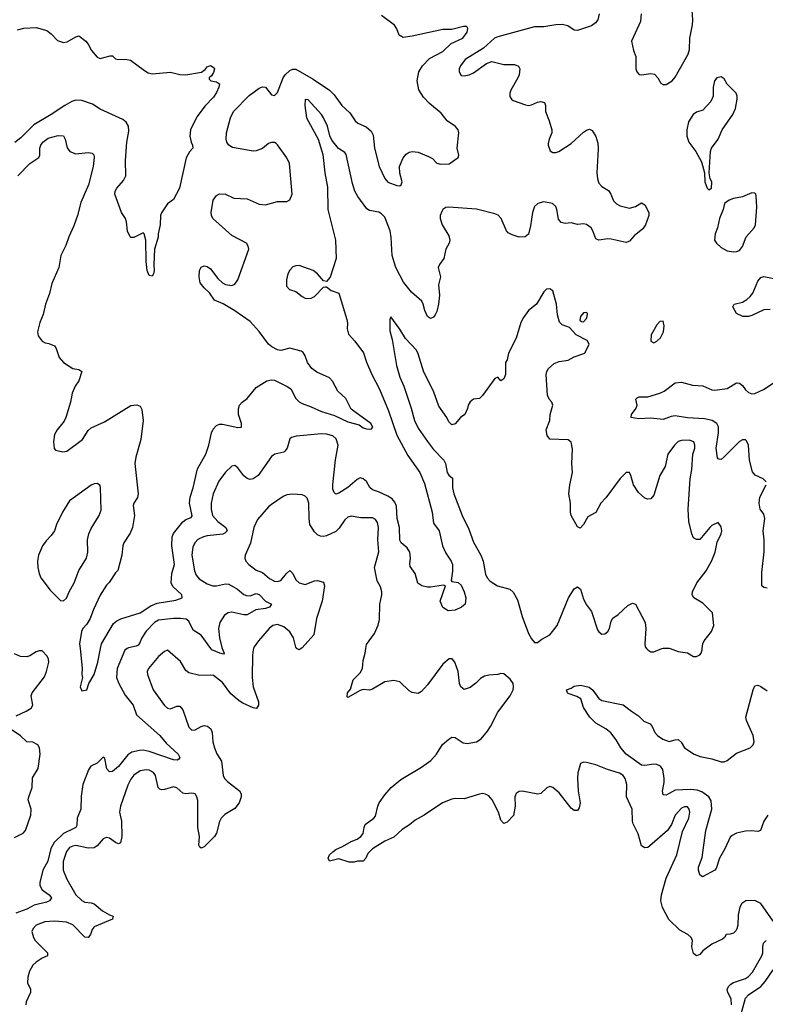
# Model space of a CAD drawing. Header units: inches. Extents: x 1603819 to 1745079, y 385938 to 533966.
# Tile 381 of 561: x 1692923 to 1697799, y 467674 to 474111. Entities that reach past the tile are written whole.
import ezdxf

# ---------------------------------------------------------------- set-up
doc = ezdxf.new("R2010")
doc.units = ezdxf.units.IN
doc.header["$MEASUREMENT"] = 0
doc.layers.add('B6496', color=7, linetype='Continuous')
doc.layers.add('B6497', color=7, linetype='Continuous')

msp = doc.modelspace()

# ---------------------------------------------------------------- linework, layer by layer
at = {"layer": 'B6496', "color": 5}
for points, elevation in [([(1692899.6, 469560.4), (1692966.6, 469590), (1692999.3, 469610), (1693009.4, 469630), (1692998, 469690), (1693004.7, 469710), (1693085.2, 469814.8), (1693099.4, 469850), (1693112.8, 469910), (1693110.8, 469930.8), (1693102.4, 469950), (1693070, 469983.6), (1693050, 469984.7), (1693030, 469978), (1692990, 469951.3), (1692970, 469945.4), (1692928.2, 469948.2), (1692890, 469965.1)], 260), ([(1693626.6, 470000), (1693610.1, 469989.9), (1693560.2, 469870), (1693557.1, 469810), (1693571.8, 469770), (1693613.6, 469693.6), (1693664.6, 469630), (1693686.6, 469566.6), (1693840.2, 469430), (1693880.2, 469380.2), (1693959.5, 469310), (1693970, 469288), (1693964.5, 469275.5), (1693952, 469270), (1693930, 469271.5), (1693770, 469326.2), (1693730, 469334.1), (1693706.6, 469333.4), (1693657.4, 469322.6), (1693630, 469305), (1693570, 469228.7), (1693530, 469195.1), (1693510, 469192.7), (1693492.7, 469212.7), (1693479.7, 469279.7), (1693470, 469289.3), (1693430.5, 469250), (1693388.2, 469230), (1693372.4, 469207.6), (1693335.9, 469110), (1693324.8, 469035.2), (1693323.9, 468950), (1693299.7, 468890), (1693296.5, 468843.5), (1693290.2, 468830), (1693278, 468822), (1693210, 468789.3), (1693147.7, 468732.3), (1693127.3, 468692.7), (1693106.4, 468610), (1693074.3, 468550), (1693054.4, 468470), (1693055.5, 468450), (1693070, 468422.7), (1693116.9, 468390), (1693131.8, 468370), (1693117.6, 468350), (1693099.6, 468340.4), (1693017.7, 468322.3), (1692970, 468296.1), (1692898, 468270)], 260), ([(1694453, 470000), (1694449.1, 469990), (1694444.7, 469955.3), (1694442.9, 469810), (1694450.1, 469750), (1694484.7, 469650), (1694485.5, 469630), (1694471.8, 469608.2), (1694450, 469610.8), (1694382.6, 469642.6), (1694358.7, 469658.7), (1694304.4, 469704.4), (1694250, 469777.1), (1694190, 469823.1), (1694170, 469826.3), (1694102.2, 469822.2), (1694030, 469839.6), (1694010, 469856.2), (1693975.5, 469915.5), (1693890, 469987.8), (1693870, 469980.5), (1693830, 469948.5), (1693766, 469870), (1693757.4, 469850), (1693758.3, 469830), (1693796.2, 469730), (1693870, 469627.2), (1693890, 469608.9), (1693910, 469605.7), (1693950, 469623), (1693970, 469622), (1693990, 469599.1), (1694030, 469486.4), (1694050, 469466.3), (1694070, 469469.1), (1694110, 469490.2), (1694130, 469495.5), (1694151.6, 469491.6), (1694173.6, 469473.6), (1694182.7, 469450), (1694186.2, 469390), (1694196.2, 469350), (1694211.8, 469311.8), (1694243.7, 469263.7), (1694254.4, 469170), (1694263.6, 469150), (1694281.2, 469130), (1694360.9, 469070), (1694372.1, 469050), (1694372.3, 469030), (1694357.7, 468990), (1694330, 468954), (1694265.4, 468914.6), (1694241.3, 468890), (1694230.8, 468869.2), (1694210, 468791.6), (1694196.9, 468770), (1694130, 468704), (1694110, 468694.8), (1694101, 468701), (1694094.2, 468714.2), (1694098.1, 468770), (1694089, 468830), (1694087.1, 469007.1), (1694081.6, 469030), (1694070, 469048.7), (1694050, 469054.9), (1694010, 469050.6), (1693990, 469054.6), (1693950, 469089.8), (1693930, 469095.5), (1693870, 469078.8), (1693850, 469076.8), (1693840.7, 469080.7), (1693828.8, 469090), (1693811.2, 469170), (1693797.6, 469190), (1693770, 469204.6), (1693750, 469207.1), (1693710, 469199.4), (1693670, 469172.7), (1693650, 469145.7), (1693630, 469106.3), (1693581.9, 468970), (1693576.3, 468930), (1693589.2, 468870), (1693590.8, 468770.8), (1693583, 468730), (1693570, 468723.5), (1693550, 468730.9), (1693510, 468760.4), (1693490, 468763.9), (1693470, 468755.1), (1693428.9, 468710), (1693410, 468696.8), (1693370, 468694), (1693290, 468711.6), (1693270, 468708.4), (1693250, 468698), (1693230, 468673.5), (1693207.9, 468607.9), (1693206.9, 468550), (1693231.1, 468491.1), (1693291.3, 468390), (1693330, 468351.3), (1693350, 468342.2), (1693390, 468338), (1693409.4, 468329.4), (1693463.9, 468283.9), (1693510, 468257.7), (1693534.8, 468250), (1693530.7, 468230), (1693410, 468179.7), (1693396.7, 468163.3), (1693386.3, 468130), (1693370, 468109.7), (1693350, 468113.1), (1693270, 468192.3), (1693229.3, 468210.7), (1693150, 468217.2), (1693087.2, 468212.8), (1693030.4, 468190), (1693012, 468170), (1693001.7, 468150), (1693012.8, 468110), (1693025.3, 468090), (1693104.9, 468010), (1693105.5, 467990), (1693070, 467975.3), (1693030.3, 467950), (1693010.3, 467930), (1692986.5, 467890), (1692975.5, 467850), (1692974.7, 467814.7), (1692992.9, 467772.8), (1692993.8, 467750), (1692965.5, 467690), (1692963.1, 467670)], 280), ([(1693318.4, 470000), (1693332.1, 469872.1), (1693329.6, 469829.6), (1693333.2, 469810), (1693319, 469750), (1693330, 469722), (1693362, 469730), (1693376, 469770), (1693410, 469829.2), (1693434, 469910), (1693451.8, 470000)], 240), ([(1694247.7, 470000), (1694259.3, 469970), (1694256.5, 469963.5), (1694231.5, 469968.5), (1694180.3, 469990), (1694173.1, 470000)], 260), ([(1694762.9, 470000), (1694750, 469992.1), (1694737.6, 469997.6), (1694735.6, 470000)], 280), ([(1697850, 468217.4), (1697770, 468333.5), (1697730, 468352.8), (1697670.5, 468349.5), (1697646.4, 468333.6), (1697632.3, 468307.7), (1697621.8, 468258.2), (1697618.9, 468190), (1697613.7, 468166.3), (1697606, 468154), (1697590, 468139.5), (1697570, 468132.3), (1697542, 468130), (1697532, 468110), (1697519.9, 468100.1), (1697450, 468066.9), (1697390, 468022.6), (1697370, 467998.4), (1697350, 467989.6), (1697330, 468006.3), (1697319.2, 468050), (1697323, 468090), (1697313.3, 468110), (1697291.5, 468130), (1697239.2, 468159.2), (1697168, 468228), (1697127.4, 468307.4), (1697116.2, 468350), (1697120.7, 468390), (1697150, 468499.3), (1697220.6, 468650), (1697257.3, 468802.7), (1697298.5, 468890), (1697305.4, 468930), (1697300.5, 468950), (1697290, 468963.6), (1697284.4, 468964.4), (1697270, 468964.4), (1697250, 468955.3), (1697210.2, 468910), (1697186.5, 468850), (1697159.6, 468810), (1697044.6, 468710), (1697030, 468699.3), (1697010, 468696.1), (1696989, 468710), (1696968.4, 468788.4), (1696934.1, 468854.1), (1696929.8, 468870), (1696927.7, 468950), (1696891.1, 469030), (1696892.8, 469110), (1696883.5, 469150), (1696869.1, 469169.1), (1696845.1, 469185.1), (1696767.9, 469207.9), (1696690, 469238.9), (1696630, 469254.5), (1696610, 469256), (1696590, 469248.7), (1696573.5, 469186.5), (1696570.3, 469149.7), (1696576.1, 469070), (1696588.2, 468990), (1696581.6, 468958.4), (1696570, 468941.2), (1696550, 468941.2), (1696530, 468956), (1696450, 469055.6), (1696410, 469092), (1696390, 469098), (1696370, 469089.3), (1696330, 469052.3), (1696312.3, 469047.7), (1696210, 469067.3), (1696190, 469064.5), (1696170, 469052.7), (1696161.3, 469030), (1696163.1, 468970), (1696151.9, 468908.1), (1696110, 468864), (1696090, 468855.3), (1696070, 468878), (1696054, 468930), (1696012.4, 469010), (1695990, 469035.8), (1695970, 469047.4), (1695950, 469051.6), (1695930, 469048.1), (1695830, 469016.2), (1695770, 469019.5), (1695750, 469015.6), (1695687.7, 468990), (1695567.7, 468910), (1695510, 468876.9), (1695473.1, 468846.9), (1695424.1, 468815.9), (1695370, 468767.1), (1695310, 468739.7), (1695230.3, 468689.7), (1695199.9, 468660.1), (1695186, 468630), (1695170, 468608.7), (1695131.6, 468608.4), (1695110, 468602), (1695076.9, 468603.1), (1695010, 468624.5), (1694948.7, 468610), (1694940.9, 468630), (1694949.4, 468650), (1694970, 468670.5), (1694990, 468685.5), (1695034.9, 468705.1), (1695090, 468738), (1695130, 468753), (1695155.1, 468770), (1695169.5, 468790), (1695175.1, 468830), (1695182.7, 468850), (1695239, 468890), (1695250, 468904.7), (1695265.1, 468970), (1695274.5, 468990), (1695310, 469042), (1695352.3, 469090), (1695416.1, 469143.9), (1695550, 469223.7), (1695611.6, 469268.4), (1695649.7, 469310), (1695688.6, 469371.4), (1695730, 469407.7), (1695750, 469421), (1695770, 469417.3), (1695823.1, 469383.1), (1695850, 469377.6), (1695909.5, 469390), (1695939.8, 469410), (1695981.3, 469458.7), (1696002.2, 469490), (1696050, 469583), (1696129.7, 469690.3), (1696149.6, 469730), (1696153, 469750), (1696151.1, 469771.1), (1696130, 469799.3), (1696090, 469834), (1696070, 469837.2), (1696050.5, 469829.5), (1695990, 469826.3), (1695961.6, 469818.4), (1695936.5, 469803.5), (1695906.8, 469773.2), (1695870, 469745.6), (1695830, 469732.3), (1695808.2, 469748.2), (1695798.4, 469770), (1695789.5, 469850), (1695769.6, 469909.6), (1695752.1, 469932.1), (1695731.9, 469931.9), (1695690, 469898.3), (1695590, 469762.6), (1695550, 469717.6), (1695530, 469706), (1695490, 469711.3), (1695470, 469723.6), (1695410, 469781.3), (1695370, 469789.8), (1695310, 469781.4), (1695230, 469733.5), (1695210, 469727.8), (1695170, 469731.8), (1695150, 469726), (1695070, 469679.5), (1695064.4, 469684.4), (1695067.2, 469710), (1695085.9, 469734.1), (1695104.7, 469795.2), (1695150, 469840.5), (1695165.7, 469870), (1695170, 469922), (1695183.1, 469970), (1695186.8, 470000)], 280), ([(1697022.3, 470000), (1697030, 469990.8), (1697050, 469978.8), (1697070, 469978.8), (1697123, 470000)], 280), ([(1697177.7, 470000), (1697230, 469981), (1697290, 469971.3), (1697330, 469947.7), (1697350, 469947.7), (1697370, 469958.8), (1697379.3, 469970), (1697386, 469990), (1697386.9, 470000)], 280), ([(1697814.7, 468910), (1697789.1, 468870), (1697766.8, 468810), (1697750, 468802.4), (1697707.9, 468807.9), (1697670, 468806), (1697610, 468791.8), (1697582.6, 468777.4), (1697570, 468766), (1697534.4, 468690), (1697500.2, 468630), (1697478.5, 468561.5), (1697468.8, 468551.2), (1697388, 468508), (1697370, 468519), (1697362, 468550), (1697362.6, 468570), (1697386.3, 468633.7), (1697409.3, 468810), (1697448.6, 468948.6), (1697444.1, 469004.1), (1697429.9, 469029.9), (1697382.9, 469062.9), (1697352.8, 469072.8), (1697310, 469078.5), (1697210, 469074.1), (1697150, 469041), (1697130, 469042.7), (1697127.1, 469067.1), (1697137.2, 469122.8), (1697136.7, 469150), (1697128, 469208), (1697114, 469230), (1697090, 469241.2), (1697070, 469242.6), (1697010, 469234.9), (1696990, 469237), (1696889.9, 469309.9), (1696853.5, 469350), (1696823.2, 469403.2), (1696788.1, 469448.1), (1696755.5, 469475.5), (1696690, 469511.2), (1696651.2, 469550), (1696610, 469614), (1696592.7, 469670), (1696567, 469687), (1696510, 469706.3), (1696504.5, 469710), (1696499.3, 469730), (1696530, 469739.6), (1696550, 469752.6), (1696590, 469760.9), (1696646.9, 469746.9), (1696670, 469726.4), (1696710, 469673.4), (1696730, 469659.1), (1696870, 469632.2), (1696923, 469590), (1696970, 469560.3), (1697004.7, 469524.7), (1697046.3, 469506.3), (1697059.5, 469490), (1697075.8, 469450), (1697094.4, 469430), (1697127.9, 469407.9), (1697170, 469391.3), (1697210, 469403.2), (1697230, 469404.2), (1697248.2, 469388.2), (1697270.4, 469350), (1697333.4, 469310), (1697373.9, 469293.9), (1697450, 469278.5), (1697510, 469258.2), (1697530, 469258.4), (1697550, 469268.2), (1697610, 469315.2), (1697700.9, 469350), (1697718.4, 469370), (1697725.1, 469390), (1697718.7, 469430), (1697675.8, 469530), (1697671.2, 469550), (1697718.4, 469730), (1697730, 469754.8), (1697750, 469759.1), (1697770, 469750.6), (1697810, 469722)], 260), ([(1692890, 468763.1), (1692946.5, 468793.5), (1692961.1, 468810), (1692995.7, 468910), (1692998.5, 468950), (1692979.3, 469010), (1692982, 469030), (1693004.5, 469090), (1693006.1, 469153.9), (1693043.9, 469216.1), (1693057.5, 469310), (1693053.1, 469350), (1693041.1, 469370), (1693010, 469386.4), (1692969.7, 469390), (1692929.2, 469429.2), (1692867.8, 469470)], 260), ([(1697578.4, 467670), (1697576, 467710), (1697553.3, 467750), (1697549.9, 467770), (1697558.2, 467790), (1697574.1, 467805.9), (1697590, 467815.8), (1697670, 467841.5), (1697690, 467855.8), (1697716.1, 467883.9), (1697775.5, 467990), (1697782.2, 468010), (1697782.2, 468050), (1697787.3, 468072.7), (1697803.6, 468090)], 280), ([(1697810, 465971.1), (1697767, 466027), (1697756.5, 466050), (1697731.7, 466170), (1697716.9, 466216.9), (1697620.8, 466440.8), (1697608.7, 466488.7), (1697595.4, 466590), (1697592.6, 466770), (1697563, 467050), (1697558.4, 467130), (1697562.1, 467190), (1697581.1, 467290), (1697584, 467390), (1697589.9, 467430.1), (1697670, 467712.9), (1697690, 467735.1), (1697770.5, 467789.5), (1697797.9, 467822.1), (1697850, 467899)], 260)]:
    msp.add_lwpolyline(points, dxfattribs=dict(at, elevation=elevation))
at = {"layer": 'B6497', "color": 5}
for points, elevation in [([(1696986.4, 474150), (1696982, 474098), (1696922.8, 473970), (1696936.3, 473910), (1696953, 473870), (1696952.7, 473790), (1696959.1, 473770), (1696973.2, 473753.2), (1696990, 473750.5), (1697050, 473759.1), (1697074.2, 473754.2), (1697096, 473730), (1697115.3, 473695.3), (1697130, 473686), (1697150, 473686.8), (1697189.5, 473710.5), (1697210, 473736), (1697293.9, 473886.1), (1697303.5, 473916.5), (1697306.4, 473990), (1697323.8, 474076.2), (1697325.8, 474110), (1697320.3, 474170)], 280), ([(1693451.8, 470000), (1693457.8, 470030), (1693536.6, 470163.4), (1693558.7, 470181.3), (1693585.4, 470194.6), (1693710, 470231.9), (1693781.4, 470278.6), (1693823.3, 470296.6), (1693943.4, 470316.6), (1693986, 470330), (1693983.8, 470350), (1693924, 470404), (1693914.1, 470430), (1693917.5, 470490), (1693936.1, 470550), (1693917.2, 470670), (1693921.2, 470730), (1693930, 470751.9), (1693990, 470828.2), (1694010, 470843.9), (1694044.3, 470855.7), (1694052.2, 470867.8), (1694032.8, 470950), (1694037.4, 470990), (1694056.8, 471050), (1694085.6, 471174.4), (1694139.7, 471270), (1694160.6, 471330), (1694177.3, 471410), (1694187.4, 471432.6), (1694210, 471458.4), (1694230, 471466.3), (1694250, 471465.7), (1694350, 471444.2), (1694372.8, 471447.2), (1694374, 471470), (1694353.6, 471530), (1694353.6, 471566.4), (1694360.9, 471590), (1694378, 471610), (1694410, 471633.1), (1694470, 471705.3), (1694539.5, 471750), (1694570, 471755.7), (1694590, 471754.1), (1694672.9, 471712.9), (1694696.5, 471696.5), (1694730, 471635.1), (1694750, 471611.3), (1694770, 471601), (1694830, 471580.5), (1694897.2, 471550), (1694982.8, 471522.8), (1695070, 471481), (1695142.7, 471462.7), (1695170, 471442.7), (1695190, 471435.1), (1695210, 471432.7), (1695223.5, 471436.5), (1695233.4, 471446.6), (1695219.1, 471470), (1695090, 471564.4), (1695055, 471635), (1695002.8, 471682.8), (1694968.2, 471748.2), (1694950, 471768.5), (1694866.5, 471806.5), (1694834, 471830), (1694804.4, 471870), (1694790, 471914), (1694775.9, 471935.9), (1694763.6, 471943.6), (1694690, 471962.6), (1694630, 471949), (1694610, 471952.7), (1694571.9, 471971.9), (1694550, 471990.3), (1694490, 472072.7), (1694430, 472137.1), (1694330, 472207.7), (1694253.2, 472253.2), (1694198, 472278), (1694165.2, 472325.2), (1694130, 472357.3), (1694104.4, 472390), (1694095.8, 472430), (1694099.5, 472470), (1694110, 472492.3), (1694130, 472502), (1694150, 472496.2), (1694170, 472482.9), (1694219.7, 472419.7), (1694250, 472389.3), (1694270, 472379.3), (1694310, 472372.7), (1694330, 472382.7), (1694350.5, 472410), (1694421.6, 472610), (1694418, 472630), (1694406.8, 472650), (1694310, 472700.4), (1694186.3, 472810), (1694176.9, 472830), (1694175.3, 472850), (1694188.1, 472930), (1694210, 472961.3), (1694230, 472972.1), (1694268.7, 472970), (1694324.5, 472944.5), (1694410, 472939.7), (1694490, 472904.5), (1694530, 472899.5), (1694610, 472921.2), (1694670, 472921.2), (1694690, 472933.2), (1694704.9, 472970), (1694688.5, 473170), (1694670, 473207.7), (1694610, 473293.4), (1694600.7, 473300.7), (1694590, 473308), (1694570, 473308.2), (1694550, 473300.4), (1694510, 473268.9), (1694470, 473252.4), (1694450, 473250.2), (1694315.8, 473275.8), (1694290, 473290.3), (1694278.4, 473310), (1694273.4, 473330), (1694275.7, 473370), (1694301.4, 473470), (1694321.6, 473510), (1694424.4, 473615.6), (1694490, 473662.4), (1694510, 473671.8), (1694531.6, 473670), (1694570, 473620.5), (1694590, 473615.6), (1694610, 473635.1), (1694645.8, 473730), (1694658.3, 473750), (1694690, 473779.2), (1694710, 473787.7), (1694730, 473787.8), (1694842.2, 473722.2), (1694949.2, 473649.2), (1694979.4, 473619.4), (1695030, 473549.7), (1695082, 473502), (1695116.3, 473450), (1695134.7, 473434.7), (1695189.7, 473409.7), (1695221.3, 473381.3), (1695234.7, 473354.7), (1695243.8, 473270), (1695274.2, 473150), (1695310, 473071.8), (1695330, 473047.4), (1695390, 473026.3), (1695410, 473025.1), (1695418.8, 473030), (1695423.8, 473050), (1695408.2, 473108.2), (1695407.3, 473150), (1695430, 473206.6), (1695450, 473231.1), (1695470, 473244.2), (1695490, 473249.8), (1695530, 473244.2), (1695596.5, 473216.5), (1695622.2, 473202.3), (1695650, 473173.2), (1695674, 473166), (1695731, 473169), (1695790.7, 473209.3), (1695795.3, 473224.7), (1695784.9, 473270), (1695794.9, 473370), (1695790, 473391.3), (1695772.8, 473412.8), (1695718.8, 473450), (1695679.2, 473499.2), (1695603.2, 473563.2), (1695564.2, 473604.2), (1695532.8, 473652.7), (1695522.6, 473710), (1695533.1, 473770), (1695556.5, 473810), (1695604, 473856), (1695690, 473903.4), (1695745.1, 473954.9), (1695821.5, 473990), (1695848.7, 474030), (1695853.2, 474053.2), (1695850, 474062), (1695846, 474066), (1695825.2, 474065.2), (1695750, 474047.4), (1695690, 474046.5), (1695490, 474002), (1695430, 473994.4), (1695403.8, 474010), (1695390.4, 474050), (1695374.7, 474074.7), (1695290, 474139.1)], 240), ([(1696712.2, 474150), (1696703, 474110), (1696688.5, 474090), (1696663.1, 474070), (1696570, 474039.8), (1696550, 474043.1), (1696507.3, 474070), (1696470, 474079.9), (1696430, 474077.4), (1696350, 474063.1), (1696290, 474065), (1696050, 473999.3), (1696027.4, 473990), (1695956.2, 473923.8), (1695836.4, 473850), (1695804.9, 473810), (1695797.4, 473790), (1695796.4, 473770), (1695810, 473746), (1695830, 473744.4), (1695862, 473750), (1695890, 473763.8), (1695975.2, 473824.8), (1696010, 473837.1), (1696090, 473818.7), (1696158, 473818), (1696186, 473806), (1696194.4, 473790), (1696188.5, 473750), (1696181.3, 473730), (1696134.9, 473650), (1696128, 473630), (1696128.3, 473608.3), (1696138.8, 473590), (1696150, 473582), (1696230, 473553.4), (1696250, 473550.3), (1696270, 473553.4), (1696310, 473572), (1696330, 473576.4), (1696354.8, 473570), (1696360.5, 473550), (1696362.4, 473510), (1696386, 473450), (1696402, 473390), (1696402, 473370), (1696384.9, 473330), (1696378.5, 473301.5), (1696378, 473290), (1696392.5, 473252.5), (1696410, 473242.4), (1696430, 473243.1), (1696449, 473250), (1696530, 473300.4), (1696610, 473375.3), (1696630, 473388.4), (1696650, 473394.9), (1696666.4, 473386.4), (1696690, 473346), (1696704.2, 473304.2), (1696706.4, 473266.4), (1696696.5, 473110), (1696700.7, 473070), (1696710, 473043), (1696730, 473019.5), (1696773.5, 472993.5), (1696788.5, 472970), (1696806, 472926), (1696826.2, 472906.2), (1696850, 472892.7), (1696910, 472878.5), (1696949.8, 472890.2), (1696990, 472914), (1697010, 472900.7), (1697038, 472850), (1697038, 472830), (1697016.4, 472770), (1696997.8, 472742.3), (1696942.3, 472697.7), (1696910, 472662), (1696890, 472654), (1696790, 472676.2), (1696770, 472677.6), (1696709.5, 472669.5), (1696690, 472677.2), (1696671.3, 472730), (1696659.7, 472750), (1696630, 472772.4), (1696610, 472776.4), (1696570, 472772.4), (1696530, 472782), (1696490, 472777.6), (1696464.2, 472784.2), (1696446.5, 472806.5), (1696436.1, 472870), (1696428.4, 472890), (1696406.6, 472910), (1696350, 472920.3), (1696310.6, 472910), (1696290, 472889.4), (1696276.5, 472850), (1696263.8, 472763.8), (1696250, 472707.8), (1696229.2, 472690.8), (1696190, 472689), (1696143.3, 472703.3), (1696118, 472718), (1696106.6, 472730), (1696071.3, 472811.3), (1696051.9, 472831.9), (1696030, 472842.4), (1695910, 472871.1), (1695730, 472885.1), (1695710, 472882.4), (1695690.3, 472869.7), (1695683, 472857), (1695672, 472830), (1695671.8, 472810), (1695686.7, 472770), (1695730, 472698), (1695736.1, 472670), (1695731.5, 472650), (1695710.3, 472610), (1695696.4, 472550), (1695668, 472510), (1695659.5, 472490), (1695674.9, 472430), (1695661.8, 472378.2), (1695668.1, 472310), (1695662, 472250), (1695650, 472204), (1695639.2, 472180.8), (1695630, 472166), (1695610, 472158), (1695589.7, 472170), (1695571.5, 472210), (1695562.2, 472250), (1695552.4, 472270), (1695484.4, 472330), (1695433.8, 472393.8), (1695382.3, 472490), (1695358.7, 472570), (1695352.2, 472687.8), (1695345.2, 472730), (1695310, 472819.7), (1695290, 472842.3), (1695272.5, 472852.5), (1695210, 472864.2), (1695193.8, 472873.8), (1695134.4, 472954.4), (1695115.3, 472990), (1695098.8, 473038.8), (1695059.1, 473230), (1695050, 473242.4), (1695008, 473268), (1694963.4, 473323.4), (1694951.5, 473351.5), (1694935.4, 473415.4), (1694910.7, 473470), (1694896.1, 473490), (1694810, 473586.6), (1694790, 473589), (1694787.5, 473550), (1694799, 473470), (1694875.6, 473330), (1694906.3, 473230), (1694919.6, 473110), (1694935.6, 473015.6), (1694939.2, 472870), (1694988.1, 472670), (1694992.3, 472550), (1694953.3, 472426.7), (1694930, 472399), (1694910, 472404), (1694869.6, 472450), (1694842.7, 472470), (1694750, 472502.9), (1694730, 472502), (1694710, 472494.5), (1694690, 472472.3), (1694677.6, 472450), (1694667.4, 472410), (1694668.9, 472368.9), (1694686.7, 472346.7), (1694730, 472333), (1694770, 472301.6), (1694790, 472290.4), (1694807.3, 472287.3), (1694830, 472290.4), (1694850, 472300.5), (1694910, 472361), (1694923.6, 472363.6), (1694930, 472364.7), (1694961.1, 472341.1), (1695010, 472322.8), (1695062, 472150), (1695066.6, 472126.6), (1695064.9, 472090), (1695074, 472054), (1695115.5, 472010), (1695172.4, 471932.4), (1695191.1, 471871.1), (1695226.3, 471790), (1695275.9, 471695.9), (1695334.5, 471554.5), (1695390, 471394.9), (1695460.6, 471260.6), (1695540.2, 471150), (1695570, 471079.3), (1695619.8, 470890), (1695630, 470818.8), (1695666.7, 470770), (1695689.1, 470670), (1695710, 470623), (1695745.3, 470570), (1695752.8, 470550), (1695754.1, 470505.9), (1695744.5, 470444.5), (1695750, 470438), (1695790, 470430.8), (1695810, 470414.8), (1695830, 470371), (1695840.7, 470330), (1695836, 470290), (1695811.3, 470270), (1695770, 470249.5), (1695725.6, 470245.6), (1695690, 470268.7), (1695672.7, 470310), (1695708, 470410), (1695694.5, 470414.5), (1695610, 470401.1), (1695590, 470401.7), (1695553.2, 470410), (1695527.6, 470427.6), (1695509.7, 470489.7), (1695475.9, 470535.9), (1695473.8, 470553.8), (1695479.8, 470590), (1695475, 470630), (1695457.3, 470657.3), (1695417.6, 470690), (1695408.7, 470708.7), (1695407.9, 470790), (1695392.2, 470850), (1695386.7, 470930), (1695376.3, 470956.2), (1695357.9, 470977.9), (1695330, 470996.3), (1695270, 471024.6), (1695230, 471037.2), (1695212.1, 471052.1), (1695190, 471091.6), (1695170, 471108), (1695150, 471114.7), (1695130, 471105.4), (1695070, 471052.6), (1695010, 471014.7), (1694990, 471009.6), (1694980.1, 471020.1), (1694970, 471042), (1694970, 471072), (1694987.9, 471232.1), (1695005.2, 471330), (1694993.7, 471370), (1694970.9, 471390), (1694930, 471401.6), (1694897.2, 471402.8), (1694732, 471388), (1694700.4, 471379.6), (1694690.4, 471369.6), (1694672.4, 471310), (1694658, 471290), (1694650, 471283.6), (1694590.8, 471270), (1694570, 471255.8), (1694482.3, 471130), (1694450, 471108.6), (1694430, 471104.8), (1694410, 471111.1), (1694390, 471128), (1694350, 471180.7), (1694330, 471197), (1694310, 471191.8), (1694268.3, 471151.7), (1694226.4, 471093.6), (1694189.3, 471010), (1694175.4, 470950), (1694174.7, 470910), (1694185, 470870), (1694218.9, 470830), (1694271.6, 470790), (1694280.3, 470770), (1694265.7, 470754.3), (1694251.7, 470748.3), (1694150, 470737), (1694124.2, 470730), (1694088.2, 470711.8), (1694070, 470693.5), (1694056.5, 470663.5), (1694049.5, 470610.5), (1694066.8, 470506.8), (1694078.1, 470478.1), (1694095.8, 470455.8), (1694150, 470422), (1694187.3, 470410), (1694210, 470408.7), (1694270, 470423.2), (1694290, 470419.8), (1694346.9, 470386.9), (1694390, 470351.9), (1694406, 470346), (1694430, 470345), (1694470, 470358.3), (1694490, 470353.7), (1694530, 470310.2), (1694570.8, 470290), (1694557.3, 470270), (1694530, 470261), (1694467.1, 470252.9), (1694410, 470219.8), (1694390, 470219.9), (1694310, 470237.8), (1694286.3, 470233.7), (1694262.8, 470217.2), (1694232.3, 470170), (1694224.3, 470130), (1694229.6, 470069.6), (1694245.5, 470005.5), (1694247.7, 470000)], 260), ([(1692910, 474043.8), (1692950, 474054.4), (1693030, 474060.5), (1693099.9, 474039.9), (1693130, 474019.1), (1693170, 473974), (1693210, 473962.4), (1693233.6, 473966.4), (1693290, 473999.3), (1693310, 474005.5), (1693356.4, 473970), (1693371.8, 473950), (1693391.8, 473910), (1693430, 473864.6), (1693450, 473856.9), (1693514.9, 473874.9), (1693530, 473873.4), (1693550, 473855.5), (1693570, 473850.4), (1693612, 473852), (1693647, 473847), (1693738.6, 473778.6), (1693764.1, 473764.1), (1693790, 473756.9), (1693910, 473766.8), (1693970, 473753), (1694010, 473750.6), (1694112.9, 473767.1), (1694136, 473784), (1694150, 473802), (1694170, 473811.3), (1694196, 473796), (1694198, 473790), (1694190, 473766), (1694176.9, 473743.1), (1694162, 473730), (1694162, 473722), (1694174, 473710), (1694210, 473704.7), (1694230, 473692), (1694226, 473670), (1694210, 473634), (1694190, 473604.5), (1694134.8, 473545.2), (1694083.2, 473476.8), (1694048.9, 473411.1), (1694041.3, 473390), (1694036.4, 473350), (1694044, 473310), (1694053.4, 473290), (1694054.8, 473270), (1694033, 473247), (1694012.4, 473207.6), (1693967.3, 473010), (1693930, 472935.3), (1693890, 472906), (1693850, 472848.7), (1693843.8, 472830), (1693841.6, 472770), (1693828.4, 472711.6), (1693827.9, 472687.9), (1693804.9, 472610), (1693800.5, 472510), (1693803, 472470), (1693799.1, 472450), (1693790, 472434), (1693770, 472439), (1693757, 472470), (1693749.4, 472530.6), (1693748.9, 472668.9), (1693738, 472710), (1693730, 472718), (1693670, 472686), (1693650, 472686), (1693646, 472690), (1693628.9, 472728.9), (1693622, 472790), (1693615.3, 472810), (1693589.3, 472849.3), (1693544.5, 472970), (1693547.3, 472990), (1693558, 473010), (1693601.2, 473058.8), (1693618, 473090), (1693615.1, 473190), (1693623.6, 473310), (1693637.4, 473382.6), (1693634.5, 473414.5), (1693619.7, 473439.7), (1693597.9, 473457.9), (1693450, 473526.3), (1693398.5, 473558.5), (1693330, 473583), (1693290, 473584.1), (1693264.5, 473575.5), (1693217.4, 473550), (1693130, 473490.8), (1693016.4, 473423.6), (1692930, 473338), (1692892.1, 473307.9)], 220), ([(1692910.6, 473089.4), (1692990.2, 473170), (1693048.9, 473210), (1693054.9, 473225.1), (1693055.9, 473270), (1693061.6, 473290), (1693075.5, 473310), (1693110, 473336.1), (1693174.3, 473354.3), (1693210, 473351.3), (1693221.7, 473330), (1693233.5, 473273.5), (1693251.8, 473250), (1693290, 473233.3), (1693370, 473242.4), (1693398, 473238), (1693407.3, 473227.3), (1693409.6, 473210), (1693402.9, 473150), (1693372.5, 473030), (1693323.5, 472916.5), (1693301.2, 472830), (1693277.7, 472762.3), (1693244.8, 472690), (1693225.5, 472634.5), (1693192.2, 472570), (1693178.5, 472490), (1693133, 472387), (1693119, 472321), (1693091.1, 472250), (1693076.8, 472183.2), (1693054.3, 472130), (1693039.6, 472070), (1693044.2, 472044.2), (1693070, 472008.7), (1693090, 471997.2), (1693114.8, 471994.8), (1693150, 471979), (1693161.5, 471961.5), (1693181.3, 471901.3), (1693209.6, 471869.6), (1693270, 471829.2), (1693310, 471824), (1693328.7, 471810), (1693309.4, 471750), (1693285.1, 471714.9), (1693266.9, 471670), (1693254.7, 471610), (1693226, 471510), (1693214.1, 471485.9), (1693167.4, 471430), (1693150, 471399.1), (1693143.5, 471350), (1693148, 471308), (1693157.2, 471297.2), (1693204.8, 471284.8), (1693230.8, 471290), (1693333.7, 471366.3), (1693370, 471424.5), (1693390, 471442), (1693477.6, 471482.4), (1693650, 471587.6), (1693690, 471593.3), (1693710, 471585.1), (1693721.4, 471561.4), (1693729.8, 471489.8), (1693714.8, 471365.2), (1693682.4, 471250), (1693676.4, 471210), (1693698.8, 471010), (1693693.2, 470986.8), (1693669.8, 470950.2), (1693666, 470934), (1693674.2, 470870), (1693662, 470790), (1693645.6, 470754.4), (1693604.2, 470690), (1693596.9, 470670), (1693591.2, 470610), (1693565.2, 470510), (1693550, 470494.8), (1693508.2, 470431.8), (1693490, 470413.4), (1693450, 470347.7), (1693405.7, 470254.3), (1693384.4, 470195.6), (1693361.5, 470158.5), (1693337, 470130), (1693327.3, 470110), (1693315.1, 470030), (1693318.4, 470000)], 240), ([(1697830, 472216.1), (1697790, 472213.8), (1697710, 472176.4), (1697690, 472171.2), (1697651.3, 472171.3), (1697609.4, 472190), (1697586.6, 472233.4), (1697595.3, 472250), (1697650, 472264.9), (1697678.9, 472281.1), (1697699.8, 472300.2), (1697716.2, 472323.8), (1697750, 472402), (1697770, 472426), (1697790, 472432.2), (1697910, 472407.6)], 260), ([(1697386.9, 470000), (1697389.5, 470030), (1697398.4, 470050), (1697446, 470110), (1697462.7, 470150), (1697452.9, 470232.9), (1697390, 470295.8), (1697332.3, 470330), (1697320.7, 470350), (1697322, 470370), (1697351.8, 470430), (1697412.5, 470507.5), (1697450, 470576), (1697471.6, 470630), (1697484, 470696), (1697509.5, 470750), (1697513.6, 470770), (1697510, 470795.3), (1697490, 470824), (1697450, 470802.9), (1697435.5, 470790), (1697370, 470712.7), (1697350, 470712), (1697330, 470723.7), (1697318.9, 470750), (1697299.8, 470830), (1697294, 470910), (1697308.5, 471110), (1697318.4, 471170), (1697325.7, 471270), (1697337.7, 471310), (1697338.9, 471330), (1697331.6, 471350), (1697301, 471361), (1697250, 471360.3), (1697228, 471352), (1697204.6, 471330), (1697162.4, 471270), (1697143.6, 471190), (1697108.8, 471130), (1697070, 471002), (1697050, 470979.3), (1697030, 470975.1), (1697010, 470982), (1696970, 471018.7), (1696936.4, 471070), (1696919.7, 471130), (1696910, 471149.3), (1696890, 471149.5), (1696850, 471111.8), (1696755.9, 470984.1), (1696722.6, 470950), (1696690.2, 470889.8), (1696638.6, 470861.4), (1696610, 470809.4), (1696587.5, 470787.5), (1696570, 470796), (1696529.8, 470869.8), (1696524.7, 470890), (1696524.4, 470950), (1696513.1, 471010), (1696519.7, 471070), (1696538.9, 471150), (1696533.3, 471210), (1696537.2, 471302.8), (1696530, 471348.7), (1696510, 471363.7), (1696390, 471369.3), (1696372.5, 471392.5), (1696366.6, 471430), (1696389.3, 471490), (1696392.7, 471530), (1696409.3, 471590), (1696402.7, 471610), (1696386, 471630), (1696375.1, 471655.1), (1696366.6, 471790), (1696369.6, 471810), (1696380.7, 471830), (1696418, 471862), (1696450, 471875.5), (1696510, 471884.9), (1696550, 471906), (1696618, 471930), (1696648, 471990), (1696633.6, 472013.6), (1696562, 472050), (1696519.3, 472099.3), (1696470, 472116), (1696453.4, 472133.4), (1696440.4, 472180.4), (1696433.5, 472250), (1696410, 472337.2), (1696390, 472352), (1696368, 472350), (1696350, 472332), (1696302.4, 472250), (1696250.9, 472209.1), (1696217, 472163), (1696200.2, 472130), (1696170, 472029.2), (1696119.1, 471930), (1696110, 471888), (1696101, 471870), (1696099.1, 471790), (1696090, 471762), (1696070, 471749), (1696050, 471774), (1696030, 471765.2), (1695950, 471652.7), (1695930, 471633.2), (1695890, 471629.2), (1695870, 471613.2), (1695856.3, 471590), (1695852.3, 471567.7), (1695834, 471530), (1695806.8, 471510), (1695770, 471469.2), (1695750, 471462.7), (1695730, 471481.2), (1695715.6, 471510), (1695664, 471584), (1695630, 471682.9), (1695566.8, 471806.8), (1695530, 471926), (1695517.7, 471950), (1695445.6, 472025.6), (1695410, 472086.6), (1695350, 472168), (1695344, 472150), (1695344.2, 472075.8), (1695359, 472019), (1695387.2, 471850), (1695410, 471773), (1695434.9, 471714.9), (1695483.6, 471570), (1695505.8, 471490), (1695530, 471440.4), (1695590, 471352.4), (1695630, 471301.3), (1695696.4, 471230), (1695707.2, 471210), (1695719.5, 471150), (1695730, 471133.4), (1695752.4, 471112.4), (1695753.7, 471050), (1695761.2, 471010), (1695816.5, 470870), (1695860.4, 470780.4), (1695890, 470695.3), (1695939.3, 470610), (1695953.5, 470570), (1695970, 470486.8), (1695980.9, 470460.9), (1695999.5, 470439.5), (1696048, 470410), (1696127.8, 470387.7), (1696150, 470368.2), (1696178.2, 470318.2), (1696208.9, 470210), (1696250, 470098.8), (1696270, 470062.8), (1696290, 470038.8), (1696310, 470038.8), (1696338.4, 470061.6), (1696389.3, 470090), (1696407, 470110), (1696437, 470150), (1696511.6, 470330), (1696550, 470390.7), (1696570, 470402.8), (1696590, 470386.8), (1696610, 470322.8), (1696630, 470284.9), (1696661.7, 470241.7), (1696701.8, 470121.8), (1696710, 470107.7), (1696730, 470093), (1696750, 470095.5), (1696770, 470110.8), (1696779.6, 470130), (1696790, 470178), (1696802.7, 470197.3), (1696837.7, 470222.3), (1696900.1, 470279.9), (1696930, 470296.3), (1696950.4, 470290), (1697014, 470170), (1697017.1, 470130), (1697010.5, 470030.5), (1697014, 470010), (1697022.3, 470000)], 280), ([(1697803.7, 471090), (1697784, 471110), (1697732.2, 471132.3), (1697715, 471155.1), (1697694.8, 471230), (1697688.9, 471328.9), (1697676.5, 471356.5), (1697670, 471363), (1697650, 471363.5), (1697630, 471352.9), (1697530, 471252.6), (1697510, 471236.2), (1697496.5, 471236.5), (1697490, 471239), (1697486.7, 471246.7), (1697478.3, 471310), (1697493.1, 471410), (1697492.4, 471450), (1697482.2, 471470), (1697451.1, 471490), (1697401.8, 471501.8), (1697290, 471508.6), (1697210, 471519.8), (1697183.9, 471516.1), (1697130, 471496.8), (1697050, 471505.6), (1696970, 471500.5), (1696921.2, 471510), (1696924.5, 471530), (1696955.1, 471570), (1696962, 471590), (1696953.2, 471630), (1696960.7, 471639.3), (1696975.1, 471644.9), (1697030, 471644.4), (1697110, 471668.5), (1697137, 471683), (1697210, 471736.3), (1697250, 471742), (1697322, 471722), (1697390, 471717.7), (1697450, 471690.2), (1697469.3, 471689.3), (1697550, 471699.2), (1697610, 471736), (1697630, 471734.9), (1697650, 471718.7), (1697670.1, 471690.2), (1697690, 471672.7), (1697710, 471665.4), (1697730, 471666.4), (1697787.2, 471692.8), (1697850, 471734)], 260), ([(1697810, 470395.1), (1697790, 470399.3), (1697777.2, 470410), (1697776.3, 470496.3), (1697790.8, 470630.8), (1697790.9, 470710.9), (1697785.4, 470770), (1697795.8, 470850), (1697790, 470877.2), (1697765.1, 470910), (1697759.6, 470950), (1697763.5, 470990), (1697804.5, 471070)], 260), ([(1695186.8, 470000), (1695190, 470026), (1695243, 470097), (1695267.4, 470152.6), (1695276.5, 470190), (1695278.5, 470290), (1695290.8, 470350), (1695290.8, 470370), (1695282.5, 470402.5), (1695261.1, 470441.1), (1695244.1, 470530), (1695271, 470631), (1695266.2, 470710), (1695270.6, 470790.6), (1695263.2, 470823.2), (1695250, 470843), (1695230, 470853.3), (1695153, 470853), (1695090, 470865.4), (1695070, 470858.9), (1695050, 470841.3), (1695012.6, 470787.4), (1694990, 470764.2), (1694930, 470736.1), (1694910, 470730.9), (1694890, 470733.1), (1694870, 470742.7), (1694850, 470762.3), (1694820.8, 470810), (1694815.3, 470850), (1694813.8, 470950), (1694802.8, 470982.8), (1694790, 470996.2), (1694770, 471004.2), (1694710, 471009.8), (1694670, 471003.7), (1694646.3, 470993.7), (1694570, 470942.2), (1694550, 470926.2), (1694477.6, 470842.4), (1694454.2, 470790), (1694431.7, 470688.3), (1694396.9, 470610), (1694395.3, 470590), (1694403.1, 470570), (1694422, 470550), (1694470, 470512.6), (1694510, 470496.2), (1694557.2, 470457.2), (1694590, 470439.7), (1694610, 470436.9), (1694630, 470443.9), (1694668.2, 470490), (1694690, 470508.9), (1694709.4, 470489.4), (1694730, 470447.7), (1694750, 470428.2), (1694790, 470417.1), (1694850, 470442.5), (1694870, 470444.2), (1694910, 470432.7), (1694916.6, 470410), (1694900.9, 470310), (1694863.9, 470196.1), (1694847.7, 470090), (1694770, 470004.4), (1694762.9, 470000)], 280), ([(1694173.1, 470000), (1694110, 470088), (1694058.6, 470118.6), (1694030, 470178), (1694010.9, 470190.9), (1693974.9, 470194.9), (1693930, 470196), (1693830, 470185.6), (1693805.4, 470170), (1693750, 470112.3), (1693721.4, 470070), (1693707.1, 470032.9), (1693698, 470022), (1693685.1, 470014.9), (1693634.9, 470005.1), (1693626.6, 470000)], 260), ([(1694735.6, 470000), (1694728.7, 470008.7), (1694713.3, 470070), (1694689.3, 470109.3), (1694650, 470140.6), (1694610, 470156.8), (1694579.5, 470150), (1694553.8, 470130), (1694484.6, 470050), (1694456.9, 470010), (1694453, 470000)], 280), ([(1697123, 470000), (1697130, 470002.8), (1697170, 470002.8), (1697177.7, 470000)], 280)]:
    msp.add_lwpolyline(points, dxfattribs=dict(at, elevation=elevation))
for points, elevation in [([(1697510, 473736.2), (1697481, 473730), (1697467.7, 473710), (1697458.8, 473670), (1697457.3, 473610), (1697443.4, 473576.6), (1697390, 473519), (1697350, 473505.2), (1697328.2, 473491.8), (1697296.1, 473443.9), (1697285.3, 473390), (1697285.3, 473350), (1697299.3, 473310), (1697343.8, 473250), (1697381.1, 473181.1), (1697401, 473110), (1697404, 473050), (1697418, 473010), (1697430, 472998), (1697448, 473010), (1697448.7, 473050), (1697439, 473070), (1697432.3, 473110), (1697440.9, 473250), (1697446.6, 473270), (1697491.6, 473330), (1697516.3, 473390), (1697587.2, 473490), (1697603.5, 473530), (1697615.8, 473590), (1697614.7, 473610), (1697607.3, 473630), (1697549.6, 473689.6), (1697530, 473724)], 280), ([(1697710, 472979.3), (1697650, 472953.6), (1697590, 472940.9), (1697562, 472930), (1697531, 472909), (1697522.8, 472870), (1697499.1, 472810), (1697485.5, 472750), (1697470.8, 472710), (1697466, 472670), (1697478.8, 472650), (1697510, 472620.7), (1697550, 472600.5), (1697590, 472593), (1697610, 472594.4), (1697630, 472602.4), (1697650, 472628), (1697673.5, 472690), (1697725.1, 472750), (1697734.3, 472770), (1697744.4, 472884.4), (1697738.9, 472958.9), (1697737.2, 472970), (1697730, 472977.2)], 280), ([(1696630, 472197.2), (1696610, 472194.5), (1696590.8, 472170), (1696587.1, 472147.1), (1696598, 472138), (1696610, 472136), (1696630, 472158), (1696634.5, 472170), (1696635.1, 472190)], 280), ([(1697130, 472139), (1697110, 472137.2), (1697090, 472116), (1697053, 472050), (1697051.3, 472010), (1697070, 471998.8), (1697090, 472008), (1697113.3, 472030), (1697133.3, 472070), (1697138.4, 472110)], 280), ([(1693430, 471078.4), (1693410, 471076.9), (1693390, 471067.8), (1693250, 470964.2), (1693203.9, 470890), (1693164, 470810), (1693150, 470769.6), (1693130, 470738.9), (1693096, 470704), (1693071.7, 470670), (1693045.3, 470610), (1693039.6, 470570), (1693041.7, 470530), (1693050.3, 470490), (1693062.2, 470462.2), (1693122, 470382), (1693190, 470314.3), (1693210, 470311.8), (1693230, 470328.4), (1693245.8, 470370), (1693279.4, 470430), (1693309, 470510), (1693360.4, 470590), (1693368.7, 470630), (1693366.8, 470710), (1693375.2, 470750), (1693390, 470784.2), (1693442, 470870), (1693455.2, 470904.8), (1693452.2, 471052.3), (1693447.7, 471067.7)], 260)]:
    msp.add_lwpolyline(points, close=True, dxfattribs=dict(at, elevation=elevation))

doc.saveas('drawing.dxf')
